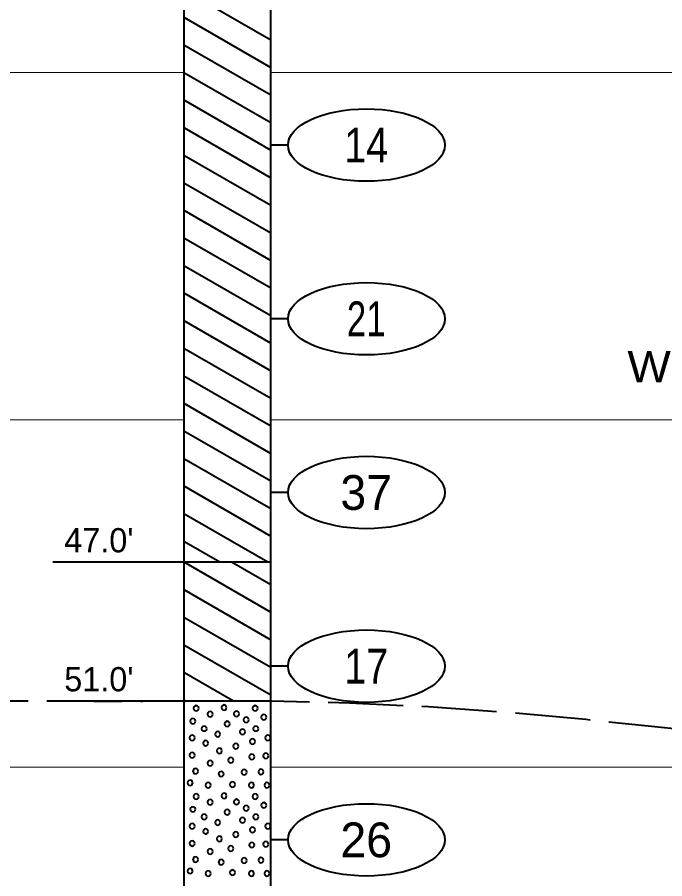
# Model space of a CAD drawing. Extents: x -76 to 974, y -1080 to -735.
# Drawn here: x 411.9 to 430.54, y -985.3 to -960.5 of the extents above; entities that cross this region are included whole.
import ezdxf
from ezdxf.enums import TextEntityAlignment as Align

# ---------------------------------------------------------------- set-up
doc = ezdxf.new("R2010")
doc.units = 0
doc.header["$LTSCALE"] = 0.36
doc.linetypes.add('LONG_DASHED', pattern=[7.5, 6, -1.5])
for name, color, linetype, lineweight in [('27', 7, 'Continuous', 40), ('28', 7, 'LONG_DASHED', 60), ('7', 7, 'Continuous', 13)]:
    doc.layers.add(name, color=color, linetype=linetype, lineweight=lineweight)
doc.layers.add('29', color=7, linetype='Continuous')

msp = doc.modelspace()

# ---------------------------------------------------------------- linework, layer by layer
at = {"layer": '27'}
for p, q in [((416.6974, -950.1789), (416.6974, -976.1789)), ((419.1974, -976.1789), (419.1974, -950.1789)), ((416.6974, -959.7039), (419.1974, -961.1473)), ((416.6974, -960.4977), (419.1974, -961.9411)), ((416.6974, -960.4977), (419.1974, -961.9411)), ((416.6974, -961.2914), (419.1974, -962.7348)), ((416.6974, -962.0852), (419.1974, -963.5286)), ((416.6974, -962.0852), (419.1974, -963.5286)), ((416.6974, -962.8789), (419.1974, -964.3223)), ((416.6974, -963.6727), (419.1974, -965.1161)), ((416.6974, -963.6727), (419.1974, -965.1161)), ((419.6975, -964.1789), (419.1975, -964.1789)), ((416.6974, -964.4664), (419.1974, -965.9098)), ((416.6974, -965.2602), (419.1974, -966.7036)), ((416.6974, -965.2602), (419.1974, -966.7036)), ((416.6974, -966.0539), (419.1974, -967.4973)), ((416.6974, -966.8477), (419.1974, -968.2911)), ((416.6974, -966.8477), (419.1974, -968.2911)), ((416.6974, -967.6414), (419.1974, -969.0848)), ((416.6974, -968.4352), (419.1974, -969.8786)), ((416.6974, -968.4352), (419.1974, -969.8786)), ((419.6975, -969.1789), (419.1975, -969.1789)), ((416.6974, -969.2289), (419.1974, -970.6723)), ((416.6974, -970.0227), (419.1974, -971.4661)), ((416.6974, -970.0227), (419.1974, -971.4661)), ((416.6974, -970.8164), (419.1974, -972.2598)), ((416.6974, -971.6102), (419.1974, -973.0536)), ((416.6974, -971.6102), (419.1974, -973.0536)), ((416.6974, -972.4039), (419.1974, -973.8473)), ((416.6974, -973.1977), (419.1974, -974.6411)), ((416.6974, -973.1977), (419.1974, -974.6411)), ((416.6974, -973.9914), (419.1974, -975.4348)), ((419.6975, -974.1789), (419.1975, -974.1789)), ((416.6974, -974.7852), (419.1114, -976.1789)), ((416.6974, -974.7852), (419.1114, -976.1789)), ((416.6974, -975.5789), (417.7366, -976.1789)), ((412.93, -976.1789), (416.6974, -976.1789)), ((416.6974, -976.1789), (419.1974, -976.1789)), ((416.6974, -976.1789), (419.1974, -977.6223)), ((416.6974, -976.1789), (416.6974, -980.1789)), ((418.0722, -976.1789), (419.1974, -976.8286)), ((418.0722, -976.1789), (419.1974, -976.8286)), ((419.1974, -980.1789), (419.1974, -976.1789)), ((416.6974, -976.9727), (419.1974, -978.4161)), ((416.6974, -976.9727), (419.1974, -978.4161)), ((416.6974, -977.7664), (419.1974, -979.2098)), ((416.6974, -978.5602), (419.1974, -980.0036)), ((416.6974, -978.5602), (419.1974, -980.0036)), ((416.6974, -979.3539), (418.1263, -980.1789)), ((419.6975, -979.1789), (419.1975, -979.1789)), ((412.93, -980.1789), (416.6974, -980.1789)), ((416.6974, -980.1477), (416.7515, -980.1789)), ((416.6974, -980.1477), (416.7515, -980.1789)), ((416.6974, -980.1789), (419.1974, -980.1789)), ((416.6974, -980.1789), (416.6974, -999.6789)), ((419.1974, -999.6789), (419.1974, -980.1789)), ((419.6975, -984.1789), (419.1975, -984.1789))]:
    msp.add_line(p, q, dxfattribs=at)
for points in [[(417.1293, -980.3916), (417.1191, -980.3535), (417.0912, -980.3256), (417.0531, -980.3154), (417.015, -980.3256), (416.9871, -980.3535), (416.9769, -980.3916), (416.9871, -980.4297), (417.015, -980.4575), (417.0531, -980.4678), (417.0912, -980.4575), (417.1191, -980.4297)], [(417.9303, -980.372), (417.9201, -980.3339), (417.8922, -980.306), (417.8541, -980.2958), (417.816, -980.306), (417.7881, -980.3339), (417.7779, -980.372), (417.7881, -980.4101), (417.816, -980.438), (417.8541, -980.4482), (417.8922, -980.438), (417.9201, -980.4101)], [(418.8239, -980.3916), (418.8137, -980.3535), (418.7858, -980.3256), (418.7477, -980.3154), (418.7096, -980.3256), (418.6818, -980.3535), (418.6715, -980.3916), (418.6818, -980.4297), (418.7096, -980.4576), (418.7477, -980.4678), (418.7858, -980.4576), (418.8137, -980.4297)], [(417.5343, -980.5568), (417.5241, -980.5187), (417.4962, -980.4908), (417.4581, -980.4806), (417.42, -980.4908), (417.3921, -980.5187), (417.3819, -980.5568), (417.3921, -980.5949), (417.42, -980.6228), (417.4581, -980.633), (417.4962, -980.6228), (417.5241, -980.5949)], [(418.2894, -980.5478), (418.2791, -980.5097), (418.2513, -980.4818), (418.2132, -980.4716), (418.1751, -980.4818), (418.1472, -980.5097), (418.137, -980.5478), (418.1472, -980.5859), (418.1751, -980.6138), (418.2132, -980.624), (418.2513, -980.6138), (418.2791, -980.5859)], [(419.0748, -980.6437), (419.0646, -980.6056), (419.0367, -980.5777), (418.9986, -980.5675), (418.9605, -980.5777), (418.9326, -980.6056), (418.9224, -980.6437), (418.9326, -980.6818), (418.9605, -980.7097), (418.9986, -980.7199), (419.0367, -980.7097), (419.0646, -980.6818)], [(417.0332, -980.7594), (417.0229, -980.7213), (416.9951, -980.6934), (416.957, -980.6832), (416.9189, -980.6934), (416.891, -980.7213), (416.8808, -980.7594), (416.891, -980.7975), (416.9189, -980.8254), (416.957, -980.8356), (416.9951, -980.8254), (417.0229, -980.7975)], [(418.0192, -980.8426), (418.009, -980.8045), (417.9811, -980.7766), (417.943, -980.7664), (417.9049, -980.7766), (417.877, -980.8045), (417.8668, -980.8426), (417.877, -980.8807), (417.9049, -980.9086), (417.943, -980.9188), (417.9811, -980.9086), (418.009, -980.8807)], [(418.5676, -980.7251), (418.5574, -980.687), (418.5295, -980.6591), (418.4914, -980.6489), (418.4533, -980.6591), (418.4254, -980.687), (418.4152, -980.7251), (418.4254, -980.7632), (418.4533, -980.7911), (418.4914, -980.8013), (418.5295, -980.7911), (418.5574, -980.7632)], [(417.3561, -980.9781), (417.3458, -980.94), (417.318, -980.9121), (417.2799, -980.9019), (417.2418, -980.9121), (417.2139, -980.94), (417.2037, -980.9781), (417.2139, -981.0162), (417.2418, -981.0441), (417.2799, -981.0543), (417.318, -981.0441), (417.3458, -981.0162)], [(417.7476, -981.1395), (417.7374, -981.1014), (417.7095, -981.0735), (417.6714, -981.0633), (417.6333, -981.0735), (417.6054, -981.1014), (417.5952, -981.1395), (417.6054, -981.1776), (417.6333, -981.2055), (417.6714, -981.2157), (417.7095, -981.2055), (417.7374, -981.1776)], [(418.4633, -981.0709), (418.4531, -981.0328), (418.4252, -981.0049), (418.3871, -980.9947), (418.349, -981.0049), (418.3211, -981.0328), (418.3109, -981.0709), (418.3211, -981.109), (418.349, -981.1369), (418.3871, -981.1471), (418.4252, -981.1369), (418.4531, -981.109)], [(418.8447, -980.9781), (418.8345, -980.94), (418.8066, -980.9121), (418.7685, -980.9019), (418.7304, -980.9121), (418.7025, -980.94), (418.6923, -980.9781), (418.7025, -981.0162), (418.7304, -981.0441), (418.7685, -981.0543), (418.8066, -981.0441), (418.8345, -981.0162)], [(417.0103, -981.2438), (417.0001, -981.2057), (416.9722, -981.1778), (416.9341, -981.1676), (416.896, -981.1778), (416.8681, -981.2057), (416.8579, -981.2438), (416.8681, -981.2819), (416.896, -981.3097), (416.9341, -981.32), (416.9722, -981.3097), (417.0001, -981.2819)], [(417.4018, -981.3938), (417.3916, -981.3557), (417.3637, -981.3278), (417.3256, -981.3176), (417.2875, -981.3278), (417.2596, -981.3557), (417.2494, -981.3938), (417.2596, -981.4319), (417.2875, -981.4598), (417.3256, -981.47), (417.3637, -981.4598), (417.3916, -981.4319)], [(418.7519, -981.348), (418.7417, -981.3099), (418.7138, -981.282), (418.6757, -981.2718), (418.6376, -981.282), (418.6097, -981.3099), (418.5995, -981.348), (418.6097, -981.3861), (418.6376, -981.414), (418.6757, -981.4242), (418.7138, -981.414), (418.7417, -981.3861)], [(419.1905, -981.2438), (419.1803, -981.2057), (419.1524, -981.1778), (419.1143, -981.1676), (419.0762, -981.1778), (419.0483, -981.2057), (419.0381, -981.2438), (419.0483, -981.2819), (419.0762, -981.3097), (419.1143, -981.32), (419.1524, -981.3097), (419.1803, -981.2819)], [(417.7959, -981.6124), (417.7857, -981.5743), (417.7578, -981.5464), (417.7197, -981.5362), (417.6816, -981.5464), (417.6537, -981.5743), (417.6435, -981.6124), (417.6537, -981.6505), (417.6816, -981.6784), (417.7197, -981.6886), (417.7578, -981.6784), (417.7857, -981.6505)], [(418.2739, -981.4815), (418.2637, -981.4434), (418.2358, -981.4155), (418.1977, -981.4053), (418.1596, -981.4155), (418.1317, -981.4434), (418.1215, -981.4815), (418.1317, -981.5196), (418.1596, -981.5475), (418.1977, -981.5577), (418.2358, -981.5475), (418.2637, -981.5196)], [(417.0103, -981.7396), (417.0001, -981.7015), (416.9722, -981.6736), (416.9341, -981.6634), (416.896, -981.6736), (416.8681, -981.7015), (416.8579, -981.7396), (416.8681, -981.7777), (416.896, -981.8055), (416.9341, -981.8158), (416.9722, -981.8055), (417.0001, -981.7777)], [(418.1239, -981.887), (418.1137, -981.8489), (418.0858, -981.821), (418.0477, -981.8108), (418.0096, -981.821), (417.9817, -981.8489), (417.9715, -981.887), (417.9817, -981.9251), (418.0096, -981.953), (418.0477, -981.9632), (418.0858, -981.953), (418.1137, -981.9251)], [(418.729, -981.7866), (418.7188, -981.7485), (418.6909, -981.7206), (418.6528, -981.7104), (418.6147, -981.7206), (418.5868, -981.7485), (418.5766, -981.7866), (418.5868, -981.8247), (418.6147, -981.8526), (418.6528, -981.8628), (418.6909, -981.8526), (418.7188, -981.8247)], [(419.1333, -981.7624), (419.1231, -981.7243), (419.0952, -981.6964), (419.0571, -981.6862), (419.019, -981.6964), (418.9911, -981.7243), (418.9809, -981.7624), (418.9911, -981.8005), (419.019, -981.8284), (419.0571, -981.8386), (419.0952, -981.8284), (419.1231, -981.8005)], [(417.5289, -981.9709), (417.5187, -981.9328), (417.4908, -981.9049), (417.4527, -981.8947), (417.4146, -981.9049), (417.3868, -981.9328), (417.3765, -981.9709), (417.3868, -982.009), (417.4146, -982.0369), (417.4527, -982.0471), (417.4908, -982.0369), (417.5187, -982.009)], [(417.1132, -982.2023), (417.103, -982.1642), (417.0751, -982.1363), (417.037, -982.1261), (416.9989, -982.1363), (416.9711, -982.1642), (416.9608, -982.2023), (416.9711, -982.2404), (416.9989, -982.2683), (417.037, -982.2785), (417.0751, -982.2683), (417.103, -982.2404)], [(417.8519, -982.2824), (417.8416, -982.2443), (417.8138, -982.2164), (417.7757, -982.2062), (417.7376, -982.2164), (417.7097, -982.2443), (417.6995, -982.2824), (417.7097, -982.3205), (417.7376, -982.3484), (417.7757, -982.3586), (417.8138, -982.3484), (417.8416, -982.3205)], [(418.5091, -982.2315), (418.4989, -982.1934), (418.471, -982.1655), (418.4329, -982.1553), (418.3948, -982.1655), (418.3669, -982.1934), (418.3567, -982.2315), (418.3669, -982.2696), (418.3948, -982.2975), (418.4329, -982.3077), (418.471, -982.2975), (418.4989, -982.2696)], [(418.9947, -982.2239), (418.9845, -982.1858), (418.9566, -982.1579), (418.9185, -982.1477), (418.8804, -982.1579), (418.8525, -982.1858), (418.8423, -982.2239), (418.8525, -982.262), (418.8804, -982.2899), (418.9185, -982.3001), (418.9566, -982.2899), (418.9845, -982.262)], [(416.9518, -982.5354), (416.9416, -982.4973), (416.9137, -982.4694), (416.8756, -982.4592), (416.8375, -982.4694), (416.8096, -982.4973), (416.7994, -982.5354), (416.8096, -982.5735), (416.8375, -982.6014), (416.8756, -982.6116), (416.9137, -982.6014), (416.9416, -982.5735)], [(417.4705, -982.6053), (417.4603, -982.5672), (417.4324, -982.5393), (417.3943, -982.5291), (417.3562, -982.5393), (417.3283, -982.5672), (417.3181, -982.6053), (417.3283, -982.6434), (417.3562, -982.6713), (417.3943, -982.6815), (417.4324, -982.6713), (417.4603, -982.6434)], [(418.1748, -982.5824), (418.1645, -982.5443), (418.1367, -982.5164), (418.0986, -982.5062), (418.0605, -982.5164), (418.0326, -982.5443), (418.0224, -982.5824), (418.0326, -982.6205), (418.0605, -982.6484), (418.0986, -982.6586), (418.1367, -982.6484), (418.1645, -982.6205)], [(418.7176, -982.6053), (418.7074, -982.5672), (418.6795, -982.5393), (418.6414, -982.5291), (418.6033, -982.5393), (418.5754, -982.5672), (418.5652, -982.6053), (418.5754, -982.6434), (418.6033, -982.6713), (418.6414, -982.6815), (418.6795, -982.6713), (418.7074, -982.6434)], [(419.1676, -982.6053), (419.1574, -982.5672), (419.1295, -982.5393), (419.0914, -982.5291), (419.0533, -982.5393), (419.0254, -982.5672), (419.0152, -982.6053), (419.0254, -982.6434), (419.0533, -982.6713), (419.0914, -982.6815), (419.1295, -982.6713), (419.1574, -982.6434)], [(417.1293, -982.9316), (417.1191, -982.8935), (417.0912, -982.8656), (417.0531, -982.8554), (417.015, -982.8656), (416.9871, -982.8935), (416.9769, -982.9316), (416.9871, -982.9697), (417.015, -982.9975), (417.0531, -983.0078), (417.0912, -982.9975), (417.1191, -982.9697)], [(417.9303, -982.912), (417.9201, -982.8739), (417.8922, -982.846), (417.8541, -982.8358), (417.816, -982.846), (417.7881, -982.8739), (417.7779, -982.912), (417.7881, -982.9501), (417.816, -982.978), (417.8541, -982.9882), (417.8922, -982.978), (417.9201, -982.9501)], [(418.8239, -982.9316), (418.8137, -982.8935), (418.7858, -982.8656), (418.7477, -982.8554), (418.7096, -982.8656), (418.6818, -982.8935), (418.6715, -982.9316), (418.6818, -982.9697), (418.7096, -982.9976), (418.7477, -983.0078), (418.7858, -982.9976), (418.8137, -982.9697)], [(417.5343, -983.0968), (417.5241, -983.0587), (417.4962, -983.0308), (417.4581, -983.0206), (417.42, -983.0308), (417.3921, -983.0587), (417.3819, -983.0968), (417.3921, -983.1349), (417.42, -983.1628), (417.4581, -983.173), (417.4962, -983.1628), (417.5241, -983.1349)], [(418.2894, -983.0878), (418.2791, -983.0497), (418.2513, -983.0218), (418.2132, -983.0116), (418.1751, -983.0218), (418.1472, -983.0497), (418.137, -983.0878), (418.1472, -983.1259), (418.1751, -983.1538), (418.2132, -983.164), (418.2513, -983.1538), (418.2791, -983.1259)], [(419.0748, -983.1837), (419.0646, -983.1456), (419.0367, -983.1177), (418.9986, -983.1075), (418.9605, -983.1177), (418.9326, -983.1456), (418.9224, -983.1837), (418.9326, -983.2218), (418.9605, -983.2497), (418.9986, -983.2599), (419.0367, -983.2497), (419.0646, -983.2218)], [(417.0332, -983.2994), (417.0229, -983.2613), (416.9951, -983.2334), (416.957, -983.2232), (416.9189, -983.2334), (416.891, -983.2613), (416.8808, -983.2994), (416.891, -983.3375), (416.9189, -983.3654), (416.957, -983.3756), (416.9951, -983.3654), (417.0229, -983.3375)], [(418.0192, -983.3826), (418.009, -983.3445), (417.9811, -983.3166), (417.943, -983.3064), (417.9049, -983.3166), (417.877, -983.3445), (417.8668, -983.3826), (417.877, -983.4207), (417.9049, -983.4486), (417.943, -983.4588), (417.9811, -983.4486), (418.009, -983.4207)], [(418.5676, -983.2651), (418.5574, -983.227), (418.5295, -983.1991), (418.4914, -983.1889), (418.4533, -983.1991), (418.4254, -983.227), (418.4152, -983.2651), (418.4254, -983.3032), (418.4533, -983.3311), (418.4914, -983.3413), (418.5295, -983.3311), (418.5574, -983.3032)], [(417.3561, -983.5181), (417.3458, -983.48), (417.318, -983.4521), (417.2799, -983.4419), (417.2418, -983.4521), (417.2139, -983.48), (417.2037, -983.5181), (417.2139, -983.5562), (417.2418, -983.5841), (417.2799, -983.5943), (417.318, -983.5841), (417.3458, -983.5562)], [(417.7476, -983.6795), (417.7374, -983.6414), (417.7095, -983.6135), (417.6714, -983.6033), (417.6333, -983.6135), (417.6054, -983.6414), (417.5952, -983.6795), (417.6054, -983.7176), (417.6333, -983.7455), (417.6714, -983.7557), (417.7095, -983.7455), (417.7374, -983.7176)], [(418.4633, -983.6109), (418.4531, -983.5728), (418.4252, -983.5449), (418.3871, -983.5347), (418.349, -983.5449), (418.3211, -983.5728), (418.3109, -983.6109), (418.3211, -983.649), (418.349, -983.6769), (418.3871, -983.6871), (418.4252, -983.6769), (418.4531, -983.649)], [(418.8447, -983.5181), (418.8345, -983.48), (418.8066, -983.4521), (418.7685, -983.4419), (418.7304, -983.4521), (418.7025, -983.48), (418.6923, -983.5181), (418.7025, -983.5562), (418.7304, -983.5841), (418.7685, -983.5943), (418.8066, -983.5841), (418.8345, -983.5562)], [(417.0103, -983.7838), (417.0001, -983.7457), (416.9722, -983.7178), (416.9341, -983.7076), (416.896, -983.7178), (416.8681, -983.7457), (416.8579, -983.7838), (416.8681, -983.8219), (416.896, -983.8497), (416.9341, -983.86), (416.9722, -983.8497), (417.0001, -983.8219)], [(417.4018, -983.9338), (417.3916, -983.8957), (417.3637, -983.8678), (417.3256, -983.8576), (417.2875, -983.8678), (417.2596, -983.8957), (417.2494, -983.9338), (417.2596, -983.9719), (417.2875, -983.9998), (417.3256, -984.01), (417.3637, -983.9998), (417.3916, -983.9719)], [(418.7519, -983.888), (418.7417, -983.8499), (418.7138, -983.822), (418.6757, -983.8118), (418.6376, -983.822), (418.6097, -983.8499), (418.5995, -983.888), (418.6097, -983.9261), (418.6376, -983.954), (418.6757, -983.9642), (418.7138, -983.954), (418.7417, -983.9261)], [(419.1905, -983.7838), (419.1803, -983.7457), (419.1524, -983.7178), (419.1143, -983.7076), (419.0762, -983.7178), (419.0483, -983.7457), (419.0381, -983.7838), (419.0483, -983.8219), (419.0762, -983.8497), (419.1143, -983.86), (419.1524, -983.8497), (419.1803, -983.8219)], [(417.7959, -984.1524), (417.7857, -984.1143), (417.7578, -984.0864), (417.7197, -984.0762), (417.6816, -984.0864), (417.6537, -984.1143), (417.6435, -984.1524), (417.6537, -984.1905), (417.6816, -984.2184), (417.7197, -984.2286), (417.7578, -984.2184), (417.7857, -984.1905)], [(418.2739, -984.0215), (418.2637, -983.9834), (418.2358, -983.9555), (418.1977, -983.9453), (418.1596, -983.9555), (418.1317, -983.9834), (418.1215, -984.0215), (418.1317, -984.0596), (418.1596, -984.0875), (418.1977, -984.0977), (418.2358, -984.0875), (418.2637, -984.0596)], [(417.0103, -984.2796), (417.0001, -984.2415), (416.9722, -984.2136), (416.9341, -984.2034), (416.896, -984.2136), (416.8681, -984.2415), (416.8579, -984.2796), (416.8681, -984.3177), (416.896, -984.3455), (416.9341, -984.3558), (416.9722, -984.3455), (417.0001, -984.3177)], [(418.1239, -984.427), (418.1137, -984.3889), (418.0858, -984.361), (418.0477, -984.3508), (418.0096, -984.361), (417.9817, -984.3889), (417.9715, -984.427), (417.9817, -984.4651), (418.0096, -984.493), (418.0477, -984.5032), (418.0858, -984.493), (418.1137, -984.4651)], [(418.729, -984.3266), (418.7188, -984.2885), (418.6909, -984.2606), (418.6528, -984.2504), (418.6147, -984.2606), (418.5868, -984.2885), (418.5766, -984.3266), (418.5868, -984.3647), (418.6147, -984.3926), (418.6528, -984.4028), (418.6909, -984.3926), (418.7188, -984.3647)], [(419.1333, -984.3024), (419.1231, -984.2643), (419.0952, -984.2364), (419.0571, -984.2262), (419.019, -984.2364), (418.9911, -984.2643), (418.9809, -984.3024), (418.9911, -984.3405), (419.019, -984.3684), (419.0571, -984.3786), (419.0952, -984.3684), (419.1231, -984.3405)], [(417.5289, -984.5109), (417.5187, -984.4728), (417.4908, -984.4449), (417.4527, -984.4347), (417.4146, -984.4449), (417.3868, -984.4728), (417.3765, -984.5109), (417.3868, -984.549), (417.4146, -984.5769), (417.4527, -984.5871), (417.4908, -984.5769), (417.5187, -984.549)], [(417.1132, -984.7423), (417.103, -984.7042), (417.0751, -984.6763), (417.037, -984.6661), (416.9989, -984.6763), (416.9711, -984.7042), (416.9608, -984.7423), (416.9711, -984.7804), (416.9989, -984.8083), (417.037, -984.8185), (417.0751, -984.8083), (417.103, -984.7804)], [(417.8519, -984.8224), (417.8416, -984.7843), (417.8138, -984.7564), (417.7757, -984.7462), (417.7376, -984.7564), (417.7097, -984.7843), (417.6995, -984.8224), (417.7097, -984.8605), (417.7376, -984.8884), (417.7757, -984.8986), (417.8138, -984.8884), (417.8416, -984.8605)], [(418.5091, -984.7715), (418.4989, -984.7334), (418.471, -984.7055), (418.4329, -984.6953), (418.3948, -984.7055), (418.3669, -984.7334), (418.3567, -984.7715), (418.3669, -984.8096), (418.3948, -984.8375), (418.4329, -984.8477), (418.471, -984.8375), (418.4989, -984.8096)], [(418.9947, -984.7639), (418.9845, -984.7258), (418.9566, -984.6979), (418.9185, -984.6877), (418.8804, -984.6979), (418.8525, -984.7258), (418.8423, -984.7639), (418.8525, -984.802), (418.8804, -984.8299), (418.9185, -984.8401), (418.9566, -984.8299), (418.9845, -984.802)], [(416.9518, -985.0754), (416.9416, -985.0373), (416.9137, -985.0094), (416.8756, -984.9992), (416.8375, -985.0094), (416.8096, -985.0373), (416.7994, -985.0754), (416.8096, -985.1135), (416.8375, -985.1414), (416.8756, -985.1516), (416.9137, -985.1414), (416.9416, -985.1135)], [(417.4705, -985.1453), (417.4603, -985.1072), (417.4324, -985.0793), (417.3943, -985.0691), (417.3562, -985.0793), (417.3283, -985.1072), (417.3181, -985.1453), (417.3283, -985.1834), (417.3562, -985.2113), (417.3943, -985.2215), (417.4324, -985.2113), (417.4603, -985.1834)], [(418.1748, -985.1224), (418.1645, -985.0843), (418.1367, -985.0564), (418.0986, -985.0462), (418.0605, -985.0564), (418.0326, -985.0843), (418.0224, -985.1224), (418.0326, -985.1605), (418.0605, -985.1884), (418.0986, -985.1986), (418.1367, -985.1884), (418.1645, -985.1605)], [(418.7176, -985.1453), (418.7074, -985.1072), (418.6795, -985.0793), (418.6414, -985.0691), (418.6033, -985.0793), (418.5754, -985.1072), (418.5652, -985.1453), (418.5754, -985.1834), (418.6033, -985.2113), (418.6414, -985.2215), (418.6795, -985.2113), (418.7074, -985.1834)], [(419.1676, -985.1453), (419.1574, -985.1072), (419.1295, -985.0793), (419.0914, -985.0691), (419.0533, -985.0793), (419.0254, -985.1072), (419.0152, -985.1453), (419.0254, -985.1834), (419.0533, -985.2113), (419.0914, -985.2215), (419.1295, -985.2113), (419.1574, -985.1834)]]:
    msp.add_lwpolyline(points, close=True, dxfattribs=at)
for centre in [(421.9549, -964.1789), (421.9549, -969.1789), (421.9549, -974.1789), (421.9549, -979.1789), (421.9549, -984.1789)]:
    msp.add_ellipse(centre, major_axis=(2.2574, 0), ratio=0.461538, dxfattribs=at)
at = {"layer": '28', "lineweight": 40}
for points in [[(404.6517, -950.267), (412.93, -950.1789), (416.6974, -950.1789), (419.1974, -950.1789), (455.43, -963.39), (459.1974, -963.39), (461.6974, -963.39), (475.3894, -963.1901)], [(404.6517, -980.1338), (412.93, -980.1789), (416.6974, -980.1789), (419.1974, -980.1789), (455.43, -983.39), (459.1974, -983.39), (461.6974, -983.39), (475.5329, -983.4363)]]:
    msp.add_spline(points, degree=3, dxfattribs=at)
at = {"layer": '7'}
for p, q in [((394.2541, -962.09), (416.6974, -962.09)), ((419.1974, -962.09), (459.1974, -962.09)), ((394.2541, -972.09), (416.6974, -972.09)), ((419.1974, -972.09), (459.1974, -972.09)), ((394.2541, -982.09), (416.6974, -982.09)), ((419.1974, -982.09), (459.1974, -982.09))]:
    msp.add_line(p, q, dxfattribs=at)

# ---------------------------------------------------------------- texts
at = {"layer": '27'}
for s, width, p in [('14', 0.85, (421.9477, -964.6788)), ('21', 0.75, (421.9477, -969.6788)), ('17', 0.85, (421.9477, -979.6788))]:
    msp.add_text(s, height=1, dxfattribs=dict(at, width=width)).set_placement(p, align=Align.CENTER)
for s, p in [('37', (421.9477, -974.6788)), ('26', (421.9477, -984.6788))]:
    msp.add_text(s, height=1, dxfattribs=at).set_placement(p, align=Align.CENTER)
for s, p in [("47.0'", (413.254, -975.9025)), ("51.0'", (413.254, -979.9025))]:
    msp.add_text(s, height=0.6976, dxfattribs=at).set_placement(p)
at = {"layer": '29', "width": 1.1}
msp.add_text('WITH TRACE OF SHELL MATERIAL', height=0.9, dxfattribs=at).set_placement((440.4643, -971.0077), align=Align.CENTER)

doc.saveas('drawing.dxf')
